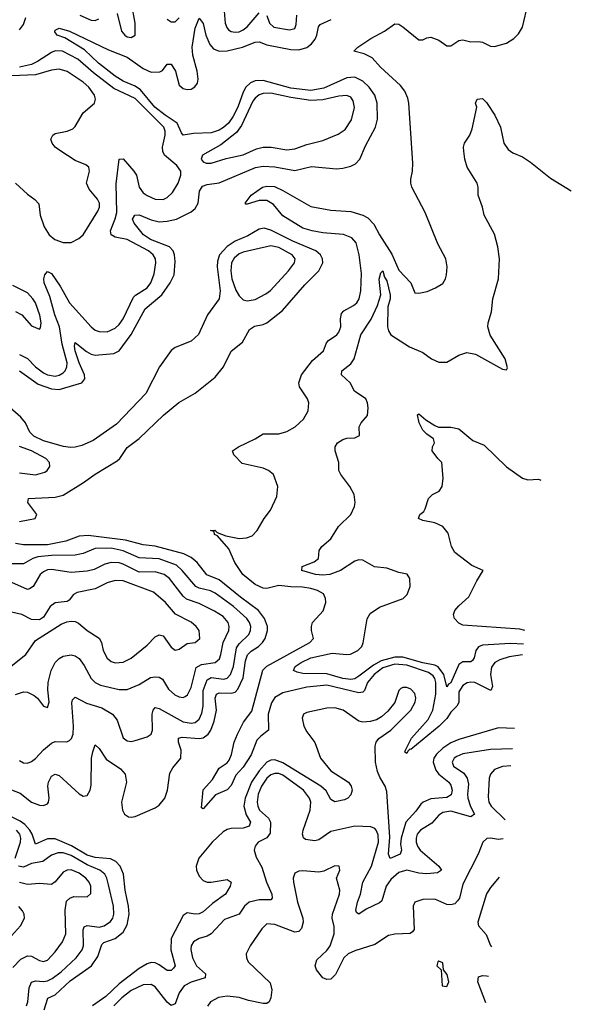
# Model space of a CAD drawing. Header units: inches. Extents: x 1449094 to 1618372, y 389908 to 534307.
# Tile 263 of 494: x 1603872 to 1606634, y 413658 to 418588. Entities that reach past the tile are written whole.
import ezdxf

# ---------------------------------------------------------------- set-up
doc = ezdxf.new("R2010")
doc.units = ezdxf.units.IN
doc.header["$MEASUREMENT"] = 0
doc.layers.add('B6401', color=7, linetype='Continuous')

msp = doc.modelspace()

# ---------------------------------------------------------------- linework, layer by layer
at = {"layer": 'B6401', "color": 5}
for points, elevation in [([(1604359.4, 418619.4), (1604382, 418530), (1604397.6, 418510), (1604410, 418502.8), (1604430, 418499), (1604450, 418511), (1604450.6, 418570), (1604431.2, 418670)], 440), ([(1606388.9, 415408.5), (1606322.5, 415397.5), (1606276.8, 415383.2), (1606251.2, 415368.8), (1606233.7, 415346.3), (1606230.1, 415310), (1606239.4, 415250), (1606231.3, 415230), (1606150, 415269.5), (1606130, 415271.4), (1606112.7, 415267.3), (1606090, 415254.5), (1606070, 415222.6), (1606070.1, 415169.9), (1606060.8, 415150), (1606030, 415121.3), (1606010.4, 415089.6), (1605973, 415050), (1605830, 414934.2), (1605825.1, 414934.9), (1605814.5, 414925.5), (1605810, 414914), (1605801, 414921), (1605802.8, 414930), (1605832.9, 414990), (1605916.6, 415083.4), (1605940.3, 415130), (1605955.7, 415210), (1605955.9, 415270), (1605950.5, 415290), (1605941.8, 415301.8), (1605918.7, 415318.7), (1605810, 415356), (1605750, 415360.4), (1605690, 415342), (1605646.6, 415310), (1605612.5, 415270), (1605598.2, 415230), (1605590, 415220.4), (1605570, 415217.7), (1605410, 415255.6), (1605310, 415245.1), (1605190, 415218.2), (1605150, 415193.7), (1605133.1, 415166.9), (1605116.6, 415110), (1605116.8, 415030), (1605078.7, 415001.3), (1605059.6, 414980.4), (1605030, 414906.4), (1604990, 414845.4), (1604954.2, 414805.8), (1604930, 414753.7), (1604910, 414732), (1604852.7, 414707.3), (1604790, 414637.2), (1604781.5, 414641.5), (1604790, 414731.4), (1604836.5, 414783.5), (1604870, 414839.8), (1604910, 414867.8), (1604920.1, 414879.9), (1604932.1, 414907.9), (1604945.9, 414970), (1604962.2, 415010), (1604992.2, 415070), (1605034.4, 415125.6), (1605089.6, 415330.4), (1605109.6, 415350.4), (1605324.7, 415470), (1605343.1, 415490), (1605333.3, 415530), (1605332.1, 415550), (1605337.7, 415570), (1605391.3, 415628.7), (1605404.6, 415670), (1605403.7, 415690), (1605392.4, 415712.4), (1605363.5, 415730), (1605330, 415739.7), (1605287.4, 415747.4), (1605230, 415748.3), (1605170, 415755.7), (1605110, 415740.7), (1605090, 415741.2), (1605050, 415760), (1604988.9, 415810), (1604949.7, 415870), (1604918.6, 415938.6), (1604862.8, 416002.8), (1604847.1, 416010), (1604845.8, 416025.8), (1604827.3, 416030), (1604848, 416032), (1604861, 416021), (1604904.3, 416004.3), (1604970, 415990.1), (1605006.7, 415993.3), (1605035.6, 416004.4), (1605060.5, 416030), (1605095.1, 416090), (1605127.9, 416132.1), (1605158.9, 416201.1), (1605164.2, 416250), (1605142, 416310), (1605117.4, 416330), (1605090, 416343.2), (1604986.1, 416366.1), (1604944.4, 416410), (1604937.6, 416430), (1604967, 416450), (1605051.3, 416488.7), (1605090, 416514), (1605170, 416514.2), (1605210, 416525.2), (1605251.1, 416548.9), (1605292.6, 416587.4), (1605315.9, 416630), (1605318.8, 416670), (1605312, 416690), (1605272.9, 416750), (1605269.8, 416770), (1605282.7, 416810), (1605338.3, 416881.7), (1605393.6, 416930), (1605408.2, 416970), (1605417.7, 416982.3), (1605458.9, 417010), (1605470, 417022.8), (1605479.6, 417050), (1605477.6, 417090), (1605483.3, 417116.7), (1605495.1, 417130), (1605543.7, 417156.3), (1605559.4, 417170), (1605571.6, 417190), (1605580.6, 417230), (1605582.7, 417317.3), (1605571.1, 417411.1), (1605556.1, 417470), (1605535.4, 417495.4), (1605492.4, 417512.4), (1605390, 417521.1), (1605336.9, 417530), (1605290, 417544.5), (1605190, 417606.5), (1605143.2, 417663.2), (1605110, 417682), (1605070, 417683), (1605010, 417664.2), (1605004.2, 417664.2), (1605000.5, 417670), (1605030.8, 417710), (1605087.2, 417750), (1605110, 417754.4), (1605147.1, 417752.9), (1605190, 417733.4), (1605330, 417652.6), (1605430, 417634.9), (1605530, 417626.8), (1605590, 417609.3), (1605615.7, 417595.7), (1605644.4, 417564.4), (1605673.6, 417510), (1605734.7, 417414.7), (1605770, 417334.5), (1605830.4, 417270), (1605850, 417221), (1605870, 417219.1), (1605912.3, 417227.7), (1605954.2, 417245.8), (1605990, 417267.7), (1606003.5, 417290), (1606008.7, 417311.3), (1606011.8, 417350), (1606005.3, 417390), (1605965.5, 417465.5), (1605902.5, 417622.5), (1605836.1, 417750), (1605829.8, 417770), (1605829.8, 417790), (1605839.3, 417830), (1605840.3, 417870), (1605821.1, 418170), (1605815.8, 418195.8), (1605799.5, 418230), (1605778.1, 418258.1), (1605677.7, 418350), (1605636.8, 418396.8), (1605596.7, 418416.7), (1605545.6, 418430), (1605564.2, 418450), (1605630, 418493), (1605698.4, 418530), (1605750, 418567.4), (1605770, 418565.5), (1605790, 418552.1), (1605870, 418486.5), (1605890, 418487.4), (1605910, 418497), (1605930, 418500.3), (1605970, 418486), (1606010, 418457.1), (1606030, 418456.4), (1606070, 418483.1), (1606090, 418486.9), (1606130, 418477.8), (1606170, 418479.6), (1606190, 418476), (1606230, 418455.5), (1606250, 418453.4), (1606310, 418470.8), (1606346.8, 418493.2), (1606370, 418518), (1606389.5, 418550.5), (1606418.4, 418670)], 380), ([(1604895.1, 418630), (1604900.6, 418570), (1604908.5, 418548.5), (1604917.6, 418537.6), (1604930, 418528.6), (1604950, 418525), (1604970, 418527.8), (1604990, 418537.5), (1605010, 418552.5), (1605070, 418622.9)], 440), ([(1603870, 418536.8), (1603890, 418563.2), (1603901.7, 418598.3)], 440), ([(1603870, 416830), (1603963.3, 416763.3), (1604030, 416738.9), (1604070, 416736.8), (1604182.9, 416770), (1604198.1, 416790), (1604195.5, 416810), (1604169.3, 416869.3), (1604149.9, 416930), (1604146, 416954), (1604148.6, 416971.4), (1604206.7, 416926.7), (1604230, 416913.1), (1604250, 416907.8), (1604343.2, 416916.8), (1604370, 416929.5), (1604430, 417012.1), (1604500.1, 417139.9), (1604582.8, 417210), (1604624.3, 417270), (1604645.2, 417310), (1604650, 417378), (1604647.2, 417410), (1604640.4, 417430), (1604621.9, 417450), (1604527, 417487), (1604491.9, 417510), (1604444.7, 417570), (1604436.8, 417590), (1604447.6, 417610), (1604470, 417611.1), (1604530, 417585.8), (1604570, 417576.1), (1604610, 417579.1), (1604657.2, 417590), (1604730, 417625.3), (1604750, 417641.8), (1604765, 417670), (1604771.4, 417730), (1604786.2, 417753.8), (1604810, 417763.6), (1604870, 417771.9), (1605052.4, 417847.6), (1605090, 417853.8), (1605150, 417851.6), (1605250, 417832.5), (1605332.2, 417852.2), (1605458, 417842), (1605490, 417844.1), (1605530, 417854.3), (1605553.2, 417866.8), (1605575.6, 417890), (1605603.8, 417956.2), (1605654.2, 418050), (1605663.8, 418090), (1605661.8, 418170), (1605649.9, 418210), (1605621.4, 418250), (1605590, 418280.1), (1605550, 418299.7), (1605510, 418297.5), (1605395.3, 418244.7), (1605330, 418233.9), (1605230, 418244.9), (1605090, 418282.7), (1605050, 418281.7), (1605027.6, 418272.4), (1605004.1, 418250), (1604990, 418225.6), (1604963.6, 418150), (1604938.9, 418101.1), (1604917.3, 418070), (1604892.3, 418047.7), (1604870, 418034.1), (1604830, 418021.1), (1604742.5, 418017.5), (1604690.5, 418010.5), (1604681.3, 418021.3), (1604660.1, 418070), (1604599.4, 418110), (1604549.1, 418150), (1604476.6, 418236.6), (1604450, 418254.4), (1604390, 418280.1), (1604350, 418305.3), (1604266.2, 418370), (1604196.6, 418436.6), (1604098, 418498), (1604059, 418510), (1604047.2, 418527.2), (1604050, 418534.8), (1604070, 418545.5), (1604120.4, 418530), (1604316.7, 418436.7), (1604410, 418401.1), (1604490, 418343.7), (1604530, 418325.5), (1604573.8, 418326.2), (1604586.4, 418333.6), (1604610, 418365.3), (1604630, 418364.6), (1604651, 418331), (1604670, 418260.2), (1604690, 418243.5), (1604710, 418238.8), (1604730, 418240.9), (1604748.7, 418251.3), (1604761.4, 418270), (1604765.7, 418290), (1604760.6, 418330), (1604738.6, 418410), (1604735.5, 418450), (1604750, 418544.9), (1604770, 418594.9), (1604790, 418568.2), (1604804.1, 418510), (1604823.4, 418463.4), (1604842.9, 418442.9), (1604870, 418430.5), (1604910, 418432.5), (1604987.1, 418450), (1605050, 418474.7), (1605070, 418476.9), (1605110, 418462.2), (1605230, 418439), (1605270, 418437), (1605310, 418449.2), (1605332.7, 418467.3), (1605350.8, 418490), (1605359.7, 418510), (1605367.7, 418552.3), (1605375.9, 418564.1), (1605430.7, 418589.3)], 420), ([(1604172.9, 418610), (1604230, 418585.1), (1604250, 418584.6), (1604268.5, 418591.5)], 440), ([(1604610.4, 418590), (1604630, 418577.4), (1604650, 418578), (1604670, 418597.6)], 440), ([(1605109.4, 418609.4), (1605122.2, 418570), (1605144.2, 418550), (1605223, 418537), (1605250, 418544.6), (1605256.4, 418563.6), (1605259.8, 418610)], 440), ([(1603870, 416912.2), (1603910, 416892.3), (1603950, 416850.1), (1603990, 416820.4), (1604010.3, 416810), (1604050, 416803.6), (1604070, 416807.8), (1604090, 416820.4), (1604099.6, 416830), (1604108.4, 416850), (1604108.7, 416870), (1604083.7, 416963.7), (1604070.8, 417050), (1604047.8, 417110), (1604021.7, 417201.7), (1603994.5, 417270), (1603992.7, 417290), (1603996.9, 417310), (1604010, 417326.7), (1604030, 417317), (1604074.3, 417254.3), (1604121.4, 417170), (1604230, 417050.2), (1604250, 417033.7), (1604270, 417026), (1604310, 417025.9), (1604350, 417043.9), (1604370, 417061.3), (1604389.9, 417090), (1604441.4, 417198.6), (1604450.7, 417209.3), (1604510, 417244.7), (1604528.3, 417270), (1604544.5, 417315.5), (1604553.2, 417370), (1604550.9, 417390), (1604540.5, 417410), (1604516.1, 417430), (1604410, 417487.9), (1604350, 417498.3), (1604329.9, 417510), (1604326.2, 417530), (1604350, 417591.4), (1604357.3, 417622.7), (1604354.1, 417765.9), (1604369.8, 417890.2), (1604390, 417891.8), (1604443.2, 417830), (1604456.3, 417810), (1604469.1, 417749.1), (1604490, 417721.2), (1604510, 417707), (1604550, 417689.5), (1604590, 417687.9), (1604610, 417696.9), (1604637, 417723), (1604664.9, 417770), (1604678.7, 417810), (1604678.5, 417830), (1604658.7, 417858.7), (1604596.2, 417910), (1604588, 417928), (1604586.7, 417950), (1604599.7, 418010), (1604599.7, 418030), (1604593.4, 418050), (1604450, 418193.1), (1604342.8, 418242.8), (1604241.4, 418321.4), (1604162.3, 418390), (1604085.7, 418430), (1604050, 418432.4), (1604030, 418424.5), (1603961.3, 418378.7), (1603930, 418363.4), (1603870, 418351.1)], 440), ([(1603850, 417770.2), (1603910, 417714.9), (1603947.6, 417687.6), (1603966.7, 417666.7), (1603974.7, 417610), (1603994.2, 417550), (1604018.5, 417510), (1604046.7, 417486.7), (1604090, 417472.8), (1604130, 417472.3), (1604167.9, 417492.1), (1604188.7, 417511.3), (1604263.2, 417630), (1604270.5, 417650), (1604270.6, 417670), (1604262, 417690), (1604220.2, 417739.8), (1604206.8, 417770), (1604220.5, 417830), (1604218, 417850), (1604202, 417862), (1604150, 417883.1), (1604072.6, 417932.6), (1604049.7, 417950), (1604033.7, 417970), (1604027.4, 417990), (1604037.6, 418010), (1604050, 418017.8), (1604110, 418030.2), (1604137.8, 418042.2), (1604150, 418053.6), (1604190, 418121.5), (1604246.6, 418170), (1604251.1, 418190), (1604245.8, 418210), (1604217.5, 418250), (1604190, 418275.3), (1604110, 418328.1), (1604070, 418340.4), (1604030, 418335.6), (1603950, 418312.3), (1603830, 418306.6)], 460), ([(1606394.4, 415460.6), (1606330, 415465), (1606190, 415455.8), (1606170, 415447.4), (1606156.4, 415430), (1606147.6, 415392.4), (1606139.8, 415380.2), (1606130, 415372.7), (1606090, 415373.4), (1606070, 415359.8), (1606030, 415267.3), (1606019, 415261), (1606010, 415248), (1605996.4, 415310), (1605966.9, 415346.9), (1605950, 415355.4), (1605890, 415367.2), (1605790, 415395.3), (1605750, 415396.3), (1605681.6, 415378.4), (1605643.6, 415356.4), (1605570, 415300.3), (1605550, 415288.2), (1605530, 415284.2), (1605490, 415289.3), (1605410, 415312.1), (1605290, 415315), (1605260.3, 415320.3), (1605242.4, 415330), (1605251.1, 415350), (1605281.5, 415370), (1605330, 415392), (1605436, 415416), (1605510, 415409.6), (1605528.1, 415411.9), (1605564.7, 415430), (1605585.7, 415450), (1605592.4, 415467.6), (1605611.9, 415588.1), (1605626.1, 415613.9), (1605673.6, 415646.4), (1605792.3, 415690), (1605811.8, 415710), (1605827, 415750), (1605825.2, 415790), (1605812, 415812), (1605770, 415820.5), (1605710, 415842), (1605648.4, 415848.4), (1605590, 415882.4), (1605570, 415883.5), (1605550, 415876), (1605477.8, 415830), (1605424.9, 415810), (1605390, 415806.8), (1605353.2, 415810), (1605285.2, 415830), (1605285.6, 415850), (1605346.5, 415873.5), (1605367.6, 415890), (1605371.3, 415930), (1605384.7, 415950), (1605430, 415987.8), (1605468.2, 416050), (1605529.8, 416110), (1605547.9, 416150), (1605551.7, 416170), (1605545.8, 416210), (1605525.3, 416250), (1605479.6, 416310), (1605469.5, 416330), (1605469.6, 416370), (1605451.6, 416430), (1605451.8, 416450), (1605462.9, 416470), (1605490, 416486.7), (1605510, 416492.4), (1605550, 416494), (1605573.6, 416506.4), (1605571.6, 416550), (1605581.6, 416570), (1605613.7, 416606.3), (1605616.1, 416643.9), (1605613.4, 416670), (1605605.3, 416690), (1605548.5, 416728.5), (1605526.4, 416770), (1605483.1, 416810), (1605484.7, 416830), (1605530, 416864.7), (1605546.8, 416890), (1605579.6, 417010), (1605630.9, 417089.1), (1605663.9, 417156.1), (1605679.6, 417210), (1605671.3, 417288.7), (1605680.1, 417319.9), (1605690, 417330.7), (1605698.5, 417298.5), (1605710, 417280.4), (1605727, 417210), (1605726.7, 417190), (1605715.6, 417150), (1605713.9, 417050), (1605718.7, 417030), (1605730, 417010.2), (1605823.1, 416950), (1605890, 416922), (1605933.7, 416890), (1605970, 416873.2), (1606010, 416872.6), (1606070, 416908.8), (1606110, 416921.3), (1606153.7, 416913.7), (1606290, 416838), (1606310, 416834), (1606314.6, 416845.4), (1606302, 416890), (1606227.8, 417007.8), (1606215.6, 417050), (1606217.6, 417070), (1606234.9, 417125.1), (1606241.3, 417190), (1606269.6, 417290), (1606274.5, 417390), (1606266.3, 417450), (1606250, 417514.7), (1606198, 417610), (1606190, 417649.2), (1606167.6, 417710), (1606168, 417750), (1606163, 417770), (1606112.6, 417850), (1606100.5, 417890), (1606095.1, 417930), (1606094, 417950), (1606099.5, 417970), (1606125.1, 418010), (1606137.7, 418042.3), (1606161.2, 418150), (1606154, 418170), (1606162, 418190), (1606190, 418194), (1606210, 418174), (1606250.2, 418110), (1606279.6, 418050), (1606295.5, 417970), (1606318, 417938), (1606341.7, 417921.7), (1606390, 417901.6), (1606430, 417874.9), (1606530, 417794.9), (1606634, 417730.3)], 360), ([(1603870, 416074.9), (1603949.6, 416090), (1603957.8, 416110), (1603912.1, 416170), (1603916, 416190), (1604050, 416197), (1604090, 416207.1), (1604190.9, 416270), (1604250, 416313.2), (1604360.5, 416379.5), (1604373.2, 416390), (1604410, 416445.2), (1604470, 416491.6), (1604592.3, 416607.7), (1604669.1, 416670.9), (1604750, 416718.3), (1604850, 416797.3), (1604892.3, 416850), (1604930, 416928.1), (1604987.1, 416972.9), (1605023, 417037), (1605047, 417053), (1605090, 417061.3), (1605109.4, 417070.6), (1605188.1, 417131.9), (1605299.1, 417260.9), (1605369.9, 417330), (1605389.2, 417370), (1605388.5, 417390), (1605378.4, 417410), (1605355, 417430), (1605239, 417479), (1605130, 417534.4), (1605096.4, 417543.6), (1605070, 417539.2), (1605014.5, 417505.5), (1604950, 417479), (1604910, 417453.1), (1604871.6, 417410), (1604861.7, 417378.3), (1604861.2, 417350), (1604875.2, 417230), (1604870.1, 417190), (1604811.5, 417110), (1604767.5, 417012.5), (1604730, 416978.8), (1604650, 416946.7), (1604630, 416931.4), (1604572.4, 416850), (1604503.9, 416716.1), (1604356.5, 416563.5), (1604238.7, 416481.3), (1604183.5, 416456.5), (1604150, 416446.9), (1604125.6, 416445.6), (1604090.9, 416450.9), (1603990, 416479.4), (1603942.2, 416502.2), (1603922, 416522), (1603900.1, 416570), (1603877.7, 416597.7), (1603716.9, 416736.9)], 420), ([(1603850, 417126.7), (1603882, 417110), (1603930, 417054.9), (1603970, 417038.8), (1603975.6, 417044.4), (1603978.5, 417070), (1603971.7, 417108.3), (1603950.5, 417170), (1603937.9, 417190), (1603910, 417220.2), (1603836.6, 417256.6)], 460), ([(1606401.8, 415530.3), (1606375.5, 415535.5), (1606090, 415556.4), (1606070, 415567.1), (1606049.8, 415590), (1606044.7, 415610), (1606050.8, 415630), (1606070, 415652.9), (1606121.4, 415698.6), (1606161.2, 415778.8), (1606192.3, 415830), (1606135.2, 415855.2), (1606050, 415920.3), (1606034, 415950), (1606016.6, 416016.6), (1605990, 416049.6), (1605950, 416068), (1605890, 416080.7), (1605869.4, 416090), (1605876, 416110), (1605894.7, 416125.3), (1605902, 416138), (1605918, 416190), (1605939.3, 416210), (1605972.1, 416227.9), (1605987.6, 416250), (1605991.7, 416291.7), (1605985.2, 416370), (1605965.2, 416390), (1605937.2, 416430), (1605939, 416450), (1605948.7, 416470), (1605944, 416490), (1605910, 416512.7), (1605890, 416532.7), (1605872.3, 416570), (1605864, 416610), (1605870, 416614.8), (1605905.1, 416585.1), (1605950, 416555.5), (1605968.3, 416548.3), (1606030, 416548.2), (1606070, 416538.7), (1606141.1, 416481.1), (1606196.8, 416456.8), (1606308.9, 416348.9), (1606390, 416291.6), (1606416.2, 416283.8), (1606470, 416288), (1606480.8, 416281.8)], 340), ([(1603870, 416318.8), (1603950, 416308.6), (1603997, 416323), (1604009, 416331), (1604022.2, 416350), (1604020.8, 416370), (1604002.8, 416390), (1603930, 416429.3), (1603870.7, 416450.7)], 440), ([(1603830, 414732), (1603874.3, 414714.3), (1603930.3, 414670), (1603970, 414654.6), (1603990, 414652.8), (1604010, 414662), (1604015.2, 414670), (1604018.5, 414690), (1604012.6, 414750), (1604016, 414770), (1604030, 414799.6), (1604050, 414810.2), (1604070, 414804.2), (1604170, 414712.3), (1604190, 414700.3), (1604210, 414704.2), (1604223.7, 414730), (1604230, 414754.8), (1604231.1, 414890), (1604237.1, 414922.9), (1604250, 414957.1), (1604270, 414938), (1604305.4, 414885.4), (1604376.3, 414836.3), (1604399.7, 414810), (1604407.1, 414770), (1604382.1, 414670), (1604386, 414630), (1604396.9, 414610), (1604416.9, 414596.9), (1604430, 414594.3), (1604450, 414598.3), (1604550, 414642.2), (1604570, 414655.5), (1604598, 414690), (1604611.4, 414730), (1604624.2, 414815.8), (1604638.2, 414841.8), (1604679.1, 414890), (1604679.9, 414930), (1604667, 414970), (1604666.8, 414990), (1604685, 414995), (1604770.8, 414989.2), (1604790, 414993), (1604815.1, 415010), (1604829.4, 415030.6), (1604844.9, 415075.1), (1604856.6, 415130), (1604851.2, 415190), (1604857.6, 415210), (1604870, 415217.5), (1604930, 415215.6), (1604950, 415221.2), (1604964.3, 415235.7), (1604990, 415293.2), (1605002.5, 415377.5), (1605012.7, 415407.3), (1605030, 415426.1), (1605066.7, 415450), (1605087.7, 415470), (1605100.9, 415490), (1605112.2, 415530), (1605111.9, 415550), (1605098.1, 415590), (1605067.5, 415630), (1604976.6, 415696.6), (1604870, 415783.4), (1604808.1, 415808.1), (1604760.5, 415870), (1604730, 415895.8), (1604693.8, 415913.8), (1604550, 415952.6), (1604490, 415957.8), (1604401.3, 415981.3), (1604215, 416005), (1604170, 416001.9), (1604103.4, 415976.6), (1604010, 415957.9), (1603890, 415958.2), (1603850, 415965)], 420), ([(1603870, 414878), (1603890, 414867.5), (1603910, 414865.6), (1603930, 414873), (1603950, 414887.9), (1603990, 414931.4), (1604030, 414965.6), (1604050, 414973.3), (1604107.1, 414972.9), (1604121, 414979), (1604131.5, 414988.5), (1604139.2, 415010), (1604141.5, 415050), (1604133.4, 415166.6), (1604136.8, 415183.2), (1604150, 415195.6), (1604205.8, 415165.8), (1604282.7, 415142.7), (1604336.1, 415110), (1604360.1, 415080.1), (1604390, 414993), (1604410, 414977.4), (1604430, 414974.6), (1604450, 414978.3), (1604510, 414996.5), (1604529.8, 415010.2), (1604537.3, 415030), (1604535.5, 415110), (1604540.6, 415130), (1604550, 415144.7), (1604570, 415139.2), (1604690, 415072.2), (1604730, 415066), (1604750.3, 415069.7), (1604770, 415085.5), (1604783.8, 415116.2), (1604789.6, 415150), (1604790.2, 415230), (1604810, 415282), (1604830, 415294.8), (1604894.1, 415285.9), (1604910, 415291.4), (1604926.6, 415310), (1604942.3, 415350), (1604957.3, 415442.7), (1604970, 415462.5), (1605018.8, 415510), (1605027.3, 415530), (1605028.4, 415550), (1605022.6, 415570), (1605009.3, 415590), (1604942.9, 415650), (1604850, 415716.7), (1604827.5, 415727.5), (1604770, 415741.3), (1604754, 415750), (1604685.9, 415830), (1604656, 415856), (1604570, 415889), (1604470, 415893.9), (1604390, 415929), (1604330, 415942.3), (1604250, 415939.7), (1604190, 415914.9), (1604150, 415907.6), (1604030, 415905.8), (1603961.9, 415898.1), (1603936.8, 415890), (1603890, 415863.1), (1603830, 415863.2)], 440), ([(1603850, 415209.3), (1603890, 415222), (1603910, 415220.2), (1603944.2, 415204.2), (1603961.3, 415190), (1603990, 415151), (1604010, 415144), (1604018.7, 415170), (1604012.2, 415232.2), (1604014.1, 415270), (1604029.8, 415330), (1604049.9, 415370.1), (1604069.9, 415390.1), (1604090, 415401.6), (1604130, 415408.3), (1604150, 415403.2), (1604169.2, 415390), (1604194.9, 415354.9), (1604229.3, 415289.3), (1604249.3, 415269.3), (1604275.4, 415255.4), (1604370, 415234), (1604410, 415234), (1604470, 415259.3), (1604525.8, 415294.2), (1604550, 415298.1), (1604570, 415295.1), (1604586.4, 415286.4), (1604616.5, 415236.5), (1604648, 415208), (1604670, 415197.7), (1604690, 415194.8), (1604700.8, 415199.2), (1604712.4, 415207.6), (1604730, 415244.9), (1604755.6, 415344.4), (1604781.2, 415358.8), (1604850, 415368.7), (1604871.5, 415388.5), (1604879.5, 415410), (1604889.9, 415470.1), (1604919, 415530), (1604921.3, 415550), (1604914.8, 415570), (1604890, 415599), (1604846.7, 415626.7), (1604770, 415665.3), (1604706.1, 415686.1), (1604690, 415701.1), (1604622.2, 415790), (1604595.4, 415810), (1604550, 415823.1), (1604470, 415822.5), (1604390, 415861.8), (1604370, 415867.9), (1604330, 415870.4), (1604298.2, 415861.8), (1604244.6, 415835.4), (1604210, 415826.4), (1604130, 415819.9), (1604030, 415834.9), (1604010, 415832.8), (1603990, 415823.9), (1603974.3, 415810), (1603938.2, 415750), (1603921.4, 415738.6), (1603910, 415735.2), (1603831.5, 415770)], 460), ([(1603828.2, 415351.8), (1603902.4, 415410), (1603950, 415479.6), (1604079.1, 415560.9), (1604106.9, 415573.1), (1604130, 415576.9), (1604150, 415574.4), (1604166.4, 415566.4), (1604208.9, 415530), (1604270, 415491.2), (1604282, 415470), (1604290.2, 415430), (1604310, 415391.6), (1604330, 415374.7), (1604350, 415367.9), (1604390, 415371.6), (1604430, 415390.9), (1604510, 415456.1), (1604550, 415497.7), (1604570, 415508.4), (1604590, 415502.8), (1604630, 415445.5), (1604650, 415430.3), (1604670, 415435.3), (1604710, 415465), (1604750, 415470.3), (1604773.1, 415490), (1604769.7, 415530), (1604755.6, 415550), (1604730, 415570.7), (1604651.9, 415611.9), (1604602.2, 415670), (1604542.2, 415722.2), (1604390, 415778.2), (1604350, 415779.6), (1604310, 415767.6), (1604250, 415738.8), (1604159.8, 415720.2), (1604141.1, 415710), (1604119.1, 415680.9), (1604110, 415675.4), (1604050, 415667.4), (1604024.6, 415650), (1603990, 415597), (1603970, 415582.4), (1603930, 415584), (1603882, 415610), (1603830, 415620.7)], 480), ([(1606350.1, 415038.8), (1606270, 415041.7), (1606070, 414984), (1606030, 414966.8), (1605990, 414940.5), (1605959.2, 414910), (1605946.3, 414890), (1605941.5, 414870), (1605955.3, 414830), (1605971.2, 414810), (1606020.6, 414770), (1606030, 414754.5), (1606036.7, 414730), (1606033, 414707), (1606010, 414693.5), (1605930, 414686.7), (1605892.1, 414670), (1605880.8, 414659.2), (1605855.6, 414624.4), (1605806.1, 414570), (1605781.1, 414490), (1605779.1, 414459.1), (1605783.1, 414430), (1605776.6, 414410), (1605727.6, 414387.6), (1605718.5, 414410), (1605724.9, 414495.1), (1605710, 414722.9), (1605702, 414750), (1605674.7, 414794.7), (1605663.4, 414823.4), (1605654.2, 414870), (1605651.2, 414950), (1605656.9, 414970), (1605670.7, 414989.3), (1605730, 415030.2), (1605830, 415130.2), (1605851.5, 415170), (1605854.7, 415190), (1605850, 415214.4), (1605830, 415236.2), (1605810, 415244.7), (1605790, 415244.8), (1605780.8, 415239.2), (1605770, 415229.6), (1605750.1, 415169.9), (1605715.1, 415124.9), (1605683.5, 415096.5), (1605657.6, 415082.4), (1605626.4, 415073.6), (1605590, 415070.8), (1605570, 415075.5), (1605491.4, 415130), (1605450, 415141.7), (1605410, 415140.8), (1605310, 415118.8), (1605292.9, 415110), (1605285.3, 415090), (1605295.3, 415050), (1605310, 415021.8), (1605348.9, 414968.9), (1605378.1, 414890), (1605430, 414826.8), (1605518.5, 414770), (1605532.3, 414750), (1605536.9, 414730), (1605530, 414706), (1605514, 414690), (1605498.2, 414681.8), (1605450, 414672), (1605430, 414683), (1605406.7, 414726.7), (1605379.5, 414750), (1605190, 414867.6), (1605150, 414882.6), (1605130, 414880.6), (1605110, 414869.6), (1605070, 414827), (1605031.7, 414770), (1605000.9, 414690), (1604994.8, 414650), (1605006.5, 414606.5), (1605027, 414570), (1605020.6, 414550), (1604990, 414540.1), (1604930, 414538.4), (1604910, 414533.1), (1604890, 414521), (1604834.9, 414470), (1604767.9, 414390), (1604754.7, 414350), (1604756.8, 414330), (1604770, 414299.7), (1604790, 414278.3), (1604810, 414269.6), (1604830, 414269.2), (1604910, 414282.3), (1604930.2, 414270), (1604925.2, 414250), (1604902.5, 414210), (1604837.1, 414162.9), (1604790, 414120.8), (1604770, 414111.2), (1604750, 414109.1), (1604710, 414116.3), (1604690, 414102.9), (1604630, 413987), (1604628.6, 413930), (1604649.4, 413850.6), (1604641.8, 413838.2), (1604630, 413827), (1604610, 413826.6), (1604570, 413856.3), (1604550, 413865.5), (1604530, 413866.8), (1604510, 413860.8), (1604470, 413836.7), (1604370, 413759.6), (1604302.6, 413697.4), (1604236.9, 413650)], 420), ([(1606339.4, 414937.1), (1606230, 414934.4), (1606090, 414911.4), (1606060.5, 414899.5), (1606046.8, 414890), (1606037.7, 414870), (1606044.7, 414850), (1606095, 414815), (1606112.8, 414790), (1606119.4, 414759.4), (1606113.5, 414710), (1606115.5, 414690), (1606128.7, 414648.7), (1606149.2, 414610), (1606130, 414596.3), (1606030, 414625.8), (1605990, 414617.9), (1605970, 414605.6), (1605934.7, 414565.3), (1605879, 414530), (1605862.5, 414510), (1605856.6, 414490), (1605856.8, 414470), (1605863.6, 414450), (1605877.5, 414430), (1605971.2, 414350), (1605983.1, 414330), (1605963.4, 414316.6), (1605910, 414310.6), (1605870, 414314.1), (1605810, 414328.8), (1605770, 414318.2), (1605730, 414283.2), (1605706.8, 414250), (1605684.7, 414175.3), (1605674.1, 414165.9), (1605606.2, 414133.8), (1605570, 414108.5), (1605558.2, 414118.2), (1605555, 414130), (1605562.6, 414170), (1605577.5, 414210), (1605589.9, 414270), (1605633, 414350), (1605667.9, 414470), (1605666.1, 414506.1), (1605656.1, 414530), (1605650, 414538), (1605630, 414546), (1605549.8, 414549.8), (1605430, 414523.9), (1605370, 414482.2), (1605350, 414476.1), (1605302.7, 414482.7), (1605292.1, 414492.1), (1605287.9, 414510), (1605291, 414530), (1605325.6, 414630), (1605328.9, 414670), (1605322.8, 414690), (1605293.5, 414730), (1605190, 414805.4), (1605170, 414813), (1605150, 414814.3), (1605130, 414807.7), (1605108.4, 414790), (1605082, 414750), (1605066, 414710), (1605060.6, 414670), (1605063.4, 414650), (1605072.7, 414630), (1605117.5, 414590), (1605127.4, 414570), (1605125.8, 414514.2), (1605108.9, 414491.1), (1605066.4, 414470), (1605051, 414450), (1605045.6, 414430), (1605055.4, 414395.4), (1605084.9, 414344.9), (1605106.7, 414270), (1605133.5, 414210), (1605135.9, 414190), (1605130, 414181.1), (1605070, 414181.6), (1605020.8, 414170), (1604996.8, 414150), (1604970, 414109.1), (1604896.9, 414083.1), (1604829.6, 414010.4), (1604810, 413999.5), (1604770, 413987.6), (1604742.6, 413970), (1604730.2, 413950), (1604728.3, 413931.7), (1604737.1, 413890), (1604757.7, 413850), (1604802, 413810), (1604801.1, 413790), (1604730, 413768.8), (1604695.6, 413750), (1604670, 413715.3), (1604650, 413660.4), (1604630, 413651.5), (1604610, 413668), (1604550, 413746.2), (1604530, 413757.2), (1604490, 413756.1), (1604430, 413727.1), (1604382.5, 413690), (1604343.4, 413650)], 440), ([(1606330.4, 414851.5), (1606290, 414849.2), (1606250, 414833.1), (1606229.6, 414810.4), (1606222.1, 414790), (1606216.9, 414696.9), (1606220.1, 414670), (1606233.1, 414650), (1606302, 414581.8)], 460), ([(1603994.2, 413630), (1604011.9, 413688.1), (1604050, 413705.9), (1604125, 413775), (1604230.4, 413850), (1604263.5, 413896.5), (1604282.2, 413957.8), (1604292.9, 413967.1), (1604350, 413986.9), (1604390, 414018.3), (1604410, 414055.5), (1604420.3, 414110), (1604416.5, 414150), (1604399.5, 414230), (1604391.2, 414310), (1604375.4, 414350), (1604353.5, 414373.5), (1604326.6, 414386.6), (1604250, 414392.6), (1604210, 414404.3), (1604131.6, 414451.6), (1604050, 414486.7), (1604010, 414486.5), (1603950, 414459.2), (1603933.6, 414510), (1603922.4, 414530), (1603897.4, 414557.4), (1603874.5, 414574.5), (1603830, 414597.3)], 420), ([(1603848.4, 414390), (1603875, 414470), (1603876.7, 414490), (1603872.2, 414510), (1603856, 414530)], 440), ([(1606292.1, 414487.1), (1606270, 414483.8), (1606230, 414490.5), (1606211.1, 414488.9), (1606190.3, 414470), (1606167.7, 414410), (1606090, 414258.9), (1606073.2, 414190), (1606064.7, 414175.3), (1606050, 414161.7), (1606030, 414155.2), (1606010, 414157.9), (1605950, 414183.7), (1605890, 414183.2), (1605850.4, 414170), (1605842.3, 414150), (1605847, 414033), (1605839.1, 414020.9), (1605827, 414013), (1605750.1, 414009.9), (1605718, 414002), (1605650, 413956.8), (1605550, 413925.7), (1605516.1, 413910), (1605494, 413890), (1605452.5, 413807.5), (1605430, 413784.4), (1605410, 413782.2), (1605389.7, 413790), (1605358, 413830), (1605351.1, 413850), (1605360, 413880), (1605410, 413927.2), (1605426.8, 413950), (1605445.8, 414010), (1605446.9, 414046.9), (1605436.5, 414090), (1605437.4, 414110), (1605473, 414210), (1605474.2, 414230), (1605458.7, 414290), (1605474.3, 414330), (1605472, 414350), (1605450, 414352), (1605395.1, 414324.9), (1605370, 414319.4), (1605290, 414326), (1605270, 414324.2), (1605250, 414313.7), (1605241.5, 414290), (1605243.2, 414270), (1605262.4, 414170), (1605289.3, 414090), (1605291.1, 414070), (1605282.5, 414037.5), (1605270, 414023.1), (1605250, 414019.4), (1605150, 414057.8), (1605110, 414060.2), (1605084.2, 414035.8), (1605024.9, 413950), (1605006, 413910), (1605007, 413890), (1605016, 413870), (1605125.5, 413765.5), (1605133.7, 413730), (1605129.2, 413690.8), (1605120.4, 413670), (1605110, 413662), (1605090, 413662.4), (1605017.6, 413677.6), (1604970, 413692.8), (1604910, 413698.4), (1604867.9, 413692.1), (1604827.4, 413670), (1604811.3, 413648.7)], 460), ([(1603906.2, 413650), (1603912.6, 413670), (1603918.8, 413741.2), (1603930, 413769.2), (1603950, 413775.9), (1603990, 413772.9), (1604010, 413776.2), (1604033.4, 413786.6), (1604078.8, 413821.2), (1604153.6, 413890), (1604184.2, 413930), (1604190.8, 413950), (1604189.1, 414030), (1604194.8, 414045.2), (1604210, 414052.1), (1604270, 414044.3), (1604295, 414050), (1604327.1, 414072.9), (1604338, 414090), (1604343.4, 414110), (1604340.7, 414150), (1604316.7, 414256.7), (1604308.1, 414290), (1604297.8, 414310), (1604273.2, 414330), (1604210, 414357), (1604130, 414403.2), (1604090, 414416.2), (1604063.8, 414416.2), (1604030, 414404.7), (1603987.1, 414372.9), (1603930, 414363.3), (1603890, 414345.3), (1603865.6, 414350)], 440), ([(1603837.4, 413842.6), (1603876.5, 413883.5), (1603910, 413901.2), (1603930, 413898.7), (1603970, 413877.7), (1603990, 413872.8), (1604010, 413879.3), (1604050, 413920.2), (1604086.2, 413970), (1604102, 414010), (1604099.2, 414130), (1604106.2, 414173.8), (1604122, 414190), (1604142.7, 414197.3), (1604210, 414195.6), (1604227, 414213), (1604227.8, 414250), (1604220.2, 414270), (1604203.4, 414290), (1604170, 414313.8), (1604130, 414330.4), (1604110, 414329.1), (1604090, 414319.4), (1604050, 414271), (1604030, 414257.8), (1603970, 414262.9), (1603910, 414257.5), (1603870, 414268.5)], 460), ([(1606271.9, 414295.2), (1606230, 414243.1), (1606210, 414211.3), (1606165.3, 414070), (1606168.7, 414050), (1606207.6, 414007.6), (1606230, 413952.2), (1606235.1, 413945.1)], 480), ([(1603830, 414001), (1603875.4, 414050), (1603895.5, 414090), (1603893.6, 414110), (1603886.1, 414126.1), (1603867.3, 414147.3)], 480), ([(1606205.7, 413665.5), (1606166.2, 413770), (1606170, 413795.8), (1606190, 413801.6), (1606210, 413801), (1606219.7, 413798.3)], 460)]:
    msp.add_lwpolyline(points, dxfattribs=dict(at, elevation=elevation))
for points, elevation in [([(1605130, 418219.4), (1605090, 418218.9), (1605070, 418212.2), (1605050, 418195.5), (1605039.9, 418180.1), (1604982.3, 418057.7), (1604957.2, 418022.8), (1604878.8, 417961.2), (1604787, 417910), (1604779.5, 417890), (1604790, 417877.1), (1604806, 417870), (1604830, 417869.4), (1604906.3, 417893.7), (1604990, 417911.4), (1605058.2, 417941.8), (1605090, 417949.6), (1605130.1, 417950.1), (1605210, 417936.4), (1605250, 417941.4), (1605310, 417963.3), (1605390, 417982.8), (1605466, 418014), (1605501.5, 418038.5), (1605532.9, 418087.1), (1605548.3, 418148.3), (1605542.1, 418182.1), (1605530, 418199.3), (1605509.2, 418209.2), (1605470, 418205.8), (1605390, 418186.7), (1605330, 418182.7), (1605230, 418197.9)], 440), ([(1605130, 417455.1), (1604990, 417424.5), (1604970, 417416), (1604945.3, 417394.7), (1604932.2, 417370), (1604929, 417330), (1604934.5, 417290), (1604953.8, 417233.8), (1604970, 417205), (1604990, 417185.6), (1605010, 417179.8), (1605050, 417187.5), (1605104.8, 417215.2), (1605127.9, 417232.1), (1605218, 417330), (1605247.2, 417370), (1605250.6, 417390), (1605235.3, 417410), (1605170, 417447.4)], 440), ([(1605970, 413874), (1605964.7, 413870), (1605961, 413850), (1605982, 413830), (1605988, 413750), (1606010, 413747.7), (1606020.9, 413770), (1606012.7, 413807.3), (1605994, 413830), (1605990, 413866)], 480)]:
    msp.add_lwpolyline(points, close=True, dxfattribs=dict(at, elevation=elevation))

doc.saveas('drawing.dxf')
